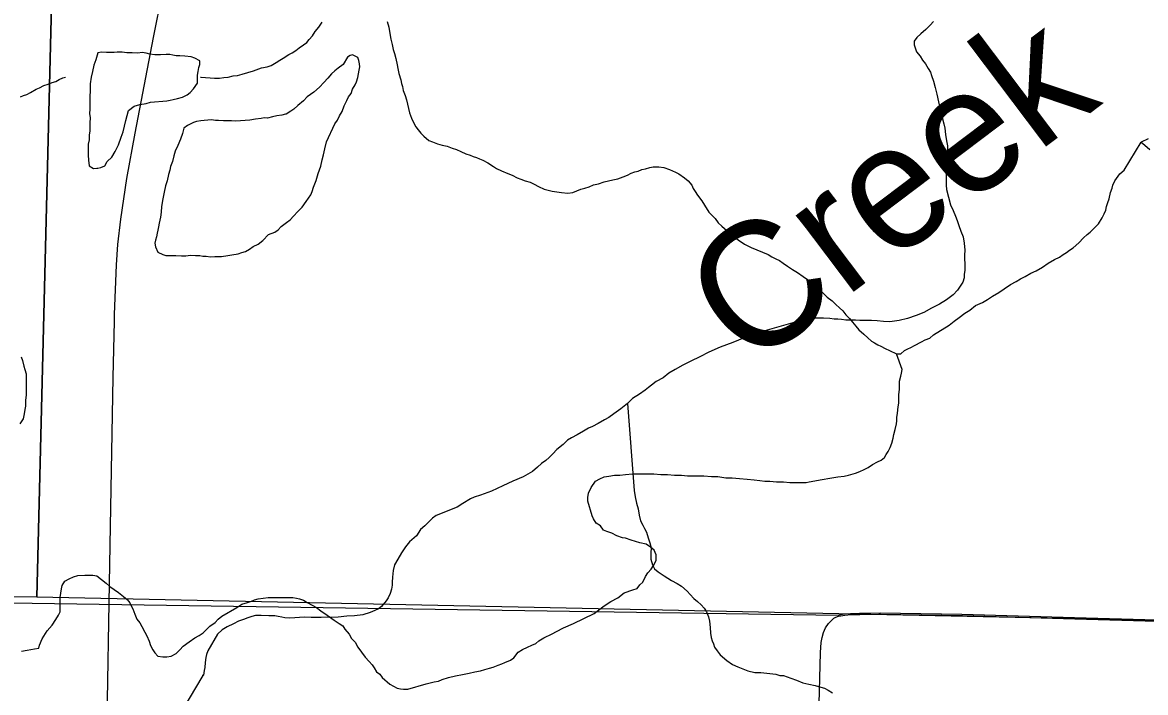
# Model space of a CAD drawing. Extents: x 2.4 to 73.1, y 4.5 to 25.6.
# Drawn here: x 45.0077 to 45.3485, y 18.5577 to 18.761 of the extents above; entities that cross this region are included whole.
import ezdxf

# ---------------------------------------------------------------- set-up
doc = ezdxf.new("R2010")
doc.units = 0
for name, color, linetype in [('GM_X_County_Road', 7, 'Continuous'), ('GM_X_Interchange_Ramps', 7, 'Continuous'), ('GM_X_Major_River', 7, 'Continuous'), ('GM_X_Minor_Lake', 7, 'Continuous'), ('GM_X_Minor_Lake_Text', 7, 'Continuous'), ('GM_X_Minor_River', 7, 'Continuous'), ('GM_X_Section', 7, 'Continuous'), ('GM_X_Township', 7, 'Continuous'), ('GM_X_Township_Road', 7, 'Continuous'), ('GM_X_US_Shield', 7, 'Continuous')]:
    doc.layers.add(name, color=color, linetype=linetype)

msp = doc.modelspace()

# ---------------------------------------------------------------- linework, layer by layer
at = {"layer": 'GM_X_County_Road'}
for points in [[(45.03565, 18.67238), (45.03619, 18.68745), (45.03663, 18.69365), (45.03751, 18.70137), (45.03937, 18.71366), (45.04186, 18.72742), (45.0474, 18.75642), (45.05021, 18.77012), (45.05609, 18.80064), (45.05843, 18.81378)], [(45.03345, 18.55446), (45.03345, 18.55539), (45.03396, 18.58491), (45.03439, 18.60822), (45.03523, 18.65327), (45.03557, 18.67037), (45.03565, 18.67238)]]:
    msp.add_lwpolyline(points, dxfattribs=at)
at = {"layer": 'GM_X_Interchange_Ramps'}
msp.add_lwpolyline([(45.35183, 18.57968), (45.32698, 18.58039), (45.29281, 18.58135), (45.26795, 18.58177), (45.26174, 18.58173), (45.25903, 18.58165), (45.25717, 18.58148), (45.25656, 18.5814), (45.25594, 18.58132), (45.25522, 18.58113), (44.89496, 18.58646)], dxfattribs=at)
at = {"layer": 'GM_X_Major_River'}
msp.add_lwpolyline([(45.3493, 18.7257), (45.3472, 18.72475), (45.34834, 18.7238), (45.34986, 18.72247)], dxfattribs=at)
at = {"layer": 'GM_X_Minor_Lake'}
for points in [[(45.06148, 18.7494), (45.05998, 18.75019), (45.05885, 18.7506), (45.05696, 18.75083), (45.05544, 18.75086), (45.0543, 18.75089), (45.05335, 18.7511), (45.0524, 18.75131), (45.05126, 18.75134), (45.04955, 18.75118), (45.04784, 18.75122), (45.04632, 18.75145), (45.04519, 18.75166), (45.04405, 18.75188), (45.04272, 18.75172), (45.04101, 18.75176), (45.0393, 18.7518), (45.03797, 18.75201), (45.03645, 18.75205), (45.0355, 18.75188), (45.03455, 18.7519), (45.03322, 18.75193), (45.0317, 18.75197), (45.03055, 18.7518), (45.02994, 18.74973), (45.02933, 18.74803), (45.02891, 18.74614), (45.02849, 18.74444), (45.02825, 18.74236), (45.02812, 18.73647), (45.02808, 18.73476), (45.02805, 18.73343), (45.02821, 18.7321), (45.02817, 18.73058), (45.02815, 18.72944), (45.02812, 18.72811), (45.0279, 18.72679), (45.02787, 18.72546), (45.02765, 18.72414), (45.02762, 18.723), (45.02759, 18.72167), (45.02757, 18.72072), (45.02773, 18.7192), (45.02788, 18.71748), (45.02919, 18.71669), (45.03026, 18.71682)], [(45.10779, 18.75117), (45.10715, 18.75103), (45.10637, 18.75048), (45.10499, 18.74823), (45.10345, 18.74712), (45.10248, 18.74639), (45.10151, 18.74546), (45.10034, 18.74415), (45.09917, 18.74285), (45.0978, 18.74136), (45.09606, 18.73988), (45.09413, 18.73841), (45.09296, 18.73729), (45.09122, 18.73581), (45.09005, 18.7347), (45.08909, 18.73415), (45.08774, 18.73323), (45.08748, 18.73317)], [(45.09598, 18.71101), (45.09679, 18.71309), (45.0974, 18.71516), (45.09822, 18.71742), (45.09864, 18.71931), (45.09905, 18.72082), (45.09948, 18.72271), (45.0999, 18.72479), (45.1025, 18.73024), (45.10328, 18.73136), (45.10388, 18.73268), (45.10467, 18.73399), (45.10528, 18.73569), (45.10608, 18.73738), (45.10667, 18.7385), (45.10746, 18.73944), (45.10787, 18.74076), (45.10866, 18.74207), (45.10906, 18.74301), (45.10947, 18.74433), (45.10968, 18.74546), (45.1099, 18.7466), (45.11011, 18.74754), (45.10994, 18.7485), (45.10977, 18.74945), (45.10941, 18.75041), (45.10829, 18.751), (45.10801, 18.75112), (45.10779, 18.75117)], [(45.03026, 18.71682), (45.03053, 18.71685), (45.03148, 18.71702), (45.03263, 18.71757), (45.03342, 18.71888), (45.03478, 18.72018), (45.03577, 18.72186), (45.03677, 18.72393), (45.03758, 18.72619), (45.03819, 18.72789), (45.03861, 18.72959), (45.03903, 18.73129), (45.03944, 18.7328), (45.03985, 18.73431), (45.04159, 18.7356), (45.04332, 18.73613), (45.04523, 18.73647), (45.04656, 18.73682), (45.05152, 18.73727), (45.05247, 18.73744), (45.05343, 18.73761), (45.05476, 18.73796), (45.05629, 18.73831), (45.05764, 18.73904), (45.05861, 18.73977), (45.05958, 18.74089), (45.06076, 18.74258), (45.06079, 18.74391), (45.06082, 18.74504), (45.06103, 18.74618), (45.06125, 18.74731), (45.06146, 18.74826), (45.06148, 18.7494)], [(45.08748, 18.73317), (45.0864, 18.73288), (45.08487, 18.73273), (45.08353, 18.73238), (45.08201, 18.73203), (45.08106, 18.73205), (45.0801, 18.73188), (45.07839, 18.73173), (45.07667, 18.73139), (45.07248, 18.73111), (45.07115, 18.73114), (45.06963, 18.73117), (45.06868, 18.73119), (45.06716, 18.73123), (45.06621, 18.73125), (45.06507, 18.73146), (45.06279, 18.73132), (45.06184, 18.73116), (45.0605, 18.731), (45.05954, 18.73064), (45.05781, 18.72973), (45.05665, 18.72899), (45.05623, 18.72729), (45.05563, 18.7256), (45.05482, 18.72371), (45.05403, 18.72202), (45.05361, 18.72051), (45.05319, 18.71881), (45.05259, 18.71731), (45.05237, 18.71617), (45.05196, 18.71485), (45.05154, 18.71296), (45.05113, 18.71145), (45.0507, 18.70956), (45.05028, 18.70748), (45.04984, 18.70521), (45.04981, 18.7035), (45.04958, 18.70199), (45.04937, 18.70105), (45.04916, 18.7001), (45.04894, 18.69897), (45.04873, 18.69802), (45.04852, 18.69708), (45.04831, 18.69594), (45.04809, 18.695), (45.04788, 18.69405), (45.04805, 18.69291), (45.04877, 18.69137), (45.05028, 18.69058), (45.05122, 18.69037), (45.05274, 18.69033), (45.05426, 18.6903), (45.05597, 18.69026), (45.0573, 18.69023), (45.05864, 18.69039), (45.06016, 18.69036), (45.06149, 18.69033), (45.06243, 18.69012), (45.06338, 18.69009), (45.06471, 18.68987), (45.06604, 18.69003), (45.06718, 18.69001), (45.06813, 18.68999), (45.07004, 18.69032), (45.07119, 18.69049), (45.07309, 18.69083), (45.07424, 18.69118), (45.07539, 18.69153), (45.07655, 18.69227), (45.07771, 18.693), (45.07924, 18.69373), (45.0806, 18.69484), (45.08235, 18.6967), (45.08427, 18.69741), (45.08523, 18.69815), (45.08621, 18.69908), (45.08776, 18.70037), (45.08891, 18.70111), (45.08989, 18.70222), (45.09125, 18.70371), (45.09261, 18.70501), (45.09379, 18.7067), (45.09517, 18.70875), (45.09557, 18.70969), (45.09598, 18.71101)]]:
    msp.add_lwpolyline(points, dxfattribs=at)
at = {"layer": 'GM_X_Minor_River'}
for points in [[(45.06175, 18.74445), (45.06194, 18.74445), (45.06593, 18.74417), (45.06745, 18.74413), (45.06878, 18.74429), (45.07012, 18.74445), (45.07165, 18.7448), (45.07298, 18.74496), (45.07432, 18.74531), (45.07604, 18.74584), (45.07777, 18.74637), (45.08026, 18.74727), (45.08198, 18.74761), (45.08312, 18.74796), (45.08467, 18.74888), (45.08582, 18.74961), (45.08679, 18.75016), (45.08852, 18.75126), (45.08948, 18.75181), (45.09064, 18.75254), (45.09161, 18.75328), (45.09296, 18.7542), (45.09393, 18.75494), (45.09471, 18.75587), (45.09568, 18.75699), (45.09647, 18.7583), (45.09764, 18.7596), (45.09863, 18.7611)], [(45.11834, 18.76133), (45.11891, 18.75961), (45.1191, 18.75828), (45.11947, 18.756), (45.11985, 18.75429), (45.12023, 18.75277), (45.1206, 18.75162), (45.12098, 18.7501), (45.12136, 18.7482), (45.12155, 18.74706), (45.12192, 18.74554), (45.12249, 18.74364), (45.12268, 18.7425), (45.12306, 18.74155), (45.12325, 18.7404), (45.12381, 18.73888), (45.12419, 18.73755), (45.12514, 18.73356), (45.1257, 18.73203), (45.12646, 18.73051), (45.12703, 18.72937), (45.12779, 18.72842), (45.12855, 18.72746), (45.1295, 18.72651), (45.13101, 18.72518), (45.13216, 18.72479), (45.13368, 18.72422), (45.13501, 18.72383)], [(45.28417, 18.7613), (45.2832, 18.76018), (45.28184, 18.75888), (45.28029, 18.75758), (45.27912, 18.75647), (45.27833, 18.75535), (45.27831, 18.75421), (45.27902, 18.7521), (45.28013, 18.75075), (45.28087, 18.74959), (45.28179, 18.74843), (45.28252, 18.74709), (45.28326, 18.74593), (45.28361, 18.74497), (45.28415, 18.74325), (45.28467, 18.74134), (45.2852, 18.73924), (45.28571, 18.73695), (45.28641, 18.73389), (45.28693, 18.73179), (45.28728, 18.73027), (45.28762, 18.72893), (45.28777, 18.72703), (45.28811, 18.72512), (45.28846, 18.72359), (45.28842, 18.72207), (45.28858, 18.72055), (45.28834, 18.71866), (45.28831, 18.71695), (45.28807, 18.71486), (45.28803, 18.71334), (45.288, 18.71164), (45.28816, 18.7103), (45.28938, 18.70572), (45.2901, 18.70399), (45.29083, 18.70227), (45.29137, 18.70092), (45.2919, 18.69939), (45.29243, 18.69767), (45.29316, 18.69595), (45.29349, 18.69404), (45.29364, 18.69195), (45.2936, 18.69043), (45.29358, 18.68929), (45.29373, 18.68777), (45.29369, 18.68587), (45.29347, 18.68454), (45.29345, 18.68359), (45.29304, 18.68227), (45.29245, 18.68134), (45.29146, 18.67984), (45.2901, 18.67835), (45.28816, 18.67687), (45.28604, 18.67559), (45.28354, 18.67432), (45.28123, 18.67304), (45.27893, 18.67214), (45.27625, 18.67125), (45.27376, 18.67055), (45.27091, 18.67023), (45.26901, 18.67028), (45.26711, 18.67051), (45.2654, 18.67055), (45.2635, 18.67059), (45.26179, 18.67063), (45.26046, 18.67066), (45.25913, 18.67069), (45.25761, 18.67072), (45.25628, 18.67094), (45.25514, 18.67097), (45.254, 18.67099), (45.25268, 18.67121), (45.25078, 18.67126), (45.24926, 18.67129), (45.24812, 18.67132), (45.24678, 18.67116), (45.24544, 18.67081), (45.24392, 18.67065), (45.2422, 18.67012), (45.23301, 18.66748), (45.22976, 18.66641)], [(45.00706, 18.73846), (45.00802, 18.73882), (45.00898, 18.73918), (45.01013, 18.73973), (45.01187, 18.74083), (45.01283, 18.74118), (45.01417, 18.74191), (45.01551, 18.74226), (45.01666, 18.74281), (45.01781, 18.74316), (45.01877, 18.74371), (45.01993, 18.74425), (45.02073, 18.74446)], [(45.13501, 18.72383), (45.13653, 18.72345), (45.13805, 18.72288), (45.13938, 18.72249), (45.14071, 18.72192), (45.14223, 18.72115), (45.14356, 18.72077), (45.14451, 18.72039), (45.14546, 18.72001), (45.14641, 18.71962), (45.14736, 18.71924), (45.14888, 18.71847), (45.15059, 18.71733), (45.15154, 18.71676), (45.15306, 18.71599), (45.15496, 18.71523), (45.15628, 18.71465), (45.15781, 18.71389), (45.15894, 18.7135), (45.16028, 18.71293), (45.1618, 18.71255), (45.16294, 18.71197), (45.16426, 18.71121), (45.16597, 18.71044), (45.16845, 18.70987), (45.1713, 18.70948), (45.1732, 18.70928), (45.17472, 18.70947), (45.17719, 18.71041), (45.17833, 18.71079), (45.17967, 18.71116), (45.181, 18.71173), (45.18252, 18.71211), (45.18423, 18.71267), (45.18689, 18.71324), (45.18842, 18.71361), (45.18994, 18.71418), (45.19127, 18.71474), (45.19241, 18.71531), (45.19355, 18.71569), (45.19451, 18.71587), (45.19565, 18.71644), (45.19679, 18.71663), (45.19812, 18.71701), (45.19907, 18.71719), (45.20078, 18.71719), (45.2023, 18.71699), (45.20401, 18.71642), (45.20496, 18.71603), (45.20591, 18.71565), (45.20686, 18.71508), (45.20857, 18.71393), (45.20971, 18.71298), (45.21085, 18.71165), (45.21123, 18.71069), (45.2118, 18.70974), (45.21256, 18.7086), (45.21388, 18.70689), (45.21464, 18.70555), (45.21597, 18.70346), (45.21692, 18.70251), (45.21787, 18.70155), (45.21882, 18.70022), (45.21995, 18.69927), (45.22147, 18.69793), (45.22318, 18.69641), (45.22489, 18.69507), (45.22679, 18.69374), (45.22888, 18.69278), (45.23401, 18.69067), (45.23515, 18.68991), (45.23629, 18.68934), (45.23743, 18.68876), (45.23857, 18.688), (45.2399, 18.68705), (45.24142, 18.68609), (45.24294, 18.68514), (45.24465, 18.68399), (45.24597, 18.68304), (45.2473, 18.68189), (45.24863, 18.68056), (45.25034, 18.67922), (45.25186, 18.6777), (45.25338, 18.67655), (45.25452, 18.67541), (45.25566, 18.67446), (45.25661, 18.6735), (45.25755, 18.67236), (45.25869, 18.67122), (45.25964, 18.67007), (45.26059, 18.66893), (45.26154, 18.66779), (45.26306, 18.66645), (45.2642, 18.66531), (45.26534, 18.66436), (45.26629, 18.66378), (45.26724, 18.66321), (45.26818, 18.66283), (45.26951, 18.66206), (45.27084, 18.66149), (45.27293, 18.66053)], [(45.27293, 18.66053), (45.27426, 18.66053), (45.27541, 18.66148), (45.27636, 18.66204), (45.27731, 18.66242), (45.27845, 18.66299), (45.28055, 18.66412), (45.28169, 18.66469), (45.28302, 18.66526), (45.28416, 18.6662), (45.28892, 18.66923), (45.29044, 18.67037), (45.29197, 18.6715), (45.29368, 18.67283), (45.2952, 18.67378), (45.29692, 18.6751), (45.29901, 18.67605), (45.30053, 18.67699), (45.30206, 18.67794), (45.30396, 18.67907), (45.30567, 18.68021), (45.30758, 18.68153), (45.30929, 18.68248), (45.31062, 18.68323), (45.31195, 18.68399), (45.31367, 18.68494), (45.31538, 18.68569), (45.31728, 18.68683), (45.319, 18.68796), (45.3209, 18.6891), (45.32242, 18.68985), (45.32356, 18.69061), (45.32452, 18.69118), (45.32547, 18.69194), (45.32661, 18.69269), (45.32832, 18.69421), (45.32966, 18.69572), (45.3308, 18.69667), (45.33175, 18.69743), (45.33271, 18.69838), (45.33423, 18.69989), (45.33537, 18.70179), (45.33595, 18.70293), (45.33652, 18.70407), (45.33671, 18.70521), (45.33709, 18.70635), (45.33748, 18.70749), (45.33786, 18.70939), (45.33843, 18.71071), (45.33862, 18.71166), (45.3392, 18.71299), (45.34072, 18.71508), (45.34205, 18.71622), (45.3472, 18.72475)], [(45.22976, 18.66641), (45.22669, 18.66534), (45.22324, 18.6639), (45.2194, 18.66247), (45.21595, 18.66102), (45.21325, 18.65956), (45.21056, 18.6583), (45.20806, 18.65702), (45.20575, 18.65575), (45.20383, 18.65465), (45.20208, 18.65317), (45.19997, 18.65208), (45.19861, 18.65097), (45.19765, 18.65023), (45.19668, 18.64949), (45.19494, 18.6482), (45.19282, 18.64692), (45.19126, 18.64543), (45.18933, 18.64377), (45.1872, 18.6423), (45.18566, 18.64119), (45.18431, 18.64046), (45.18238, 18.63937), (45.18065, 18.63845), (45.1795, 18.63791), (45.17796, 18.637), (45.17603, 18.6359), (45.1743, 18.63499), (45.17314, 18.63425), (45.17178, 18.63296), (45.16985, 18.63148), (45.16868, 18.63018), (45.16751, 18.62906), (45.16654, 18.62814), (45.16519, 18.62722), (45.16403, 18.6261), (45.16248, 18.62481), (45.15959, 18.62316), (45.15652, 18.6219), (45.15344, 18.62045), (45.14998, 18.61882), (45.14672, 18.61756), (45.14481, 18.61704), (45.14366, 18.61649), (45.14134, 18.61503), (45.13961, 18.61393), (45.13328, 18.61141), (45.13212, 18.61067), (45.13096, 18.60956), (45.12979, 18.60826), (45.12843, 18.60715), (45.12725, 18.60528), (45.12512, 18.60343), (45.12394, 18.60193), (45.12276, 18.60006), (45.12157, 18.59819), (45.12059, 18.5965), (45.12017, 18.5948), (45.11993, 18.59271), (45.1199, 18.5912), (45.11988, 18.59025), (45.11966, 18.58911), (45.11925, 18.58779), (45.11865, 18.58648), (45.11806, 18.58554), (45.11669, 18.58386), (45.11572, 18.58312), (45.11457, 18.58258), (45.11323, 18.58204), (45.11093, 18.58133), (45.10845, 18.58101), (45.10617, 18.58087), (45.1035, 18.58055), (45.09836, 18.58047), (45.09532, 18.58054), (45.09323, 18.58059), (45.08885, 18.58031), (45.08734, 18.58034), (45.08639, 18.58055), (45.08525, 18.58077), (45.08431, 18.58098), (45.08336, 18.581), (45.08241, 18.58102), (45.08013, 18.58107), (45.07842, 18.58111), (45.07727, 18.58076), (45.07612, 18.5804), (45.07478, 18.57986), (45.07324, 18.57933), (45.07171, 18.5786), (45.06979, 18.5777), (45.06824, 18.57678), (45.06689, 18.57548), (45.06392, 18.57042), (45.06351, 18.56929), (45.0633, 18.56835), (45.06308, 18.56683), (45.06304, 18.56531), (45.06283, 18.56437), (45.06261, 18.56304), (45.06242, 18.56286)], [(45.00731, 18.65957), (45.00769, 18.65843), (45.00807, 18.65672), (45.00844, 18.65577), (45.00882, 18.65444), (45.00882, 18.65311), (45.00882, 18.65159), (45.00881, 18.64988), (45.00881, 18.64798), (45.00862, 18.64646), (45.00861, 18.64456), (45.00842, 18.64361), (45.00823, 18.64228), (45.00785, 18.64076), (45.00689, 18.63924)], [(45.27328, 18.64248), (45.27348, 18.64438), (45.27367, 18.64552), (45.27367, 18.64704), (45.27367, 18.64818), (45.27387, 18.6497), (45.27387, 18.65103), (45.27387, 18.65217), (45.27425, 18.65369), (45.27444, 18.65464), (45.27464, 18.65578), (45.27293, 18.66053)], [(45.19128, 18.64545), (45.19333, 18.61899), (45.19367, 18.61708), (45.19401, 18.61517), (45.19454, 18.61345), (45.19487, 18.61154), (45.19522, 18.60983), (45.19595, 18.60848), (45.19649, 18.60752), (45.19704, 18.60637), (45.19757, 18.60464), (45.19811, 18.60311), (45.19845, 18.60159), (45.19842, 18.60007), (45.19838, 18.59817), (45.19891, 18.59645), (45.19945, 18.5953), (45.20057, 18.59432), (45.20244, 18.59314), (45.20469, 18.59176), (45.20638, 18.59077), (45.2077, 18.58998), (45.20937, 18.58843), (45.2103, 18.58745), (45.21142, 18.58629), (45.21253, 18.58532), (45.21365, 18.58434), (45.21458, 18.58337), (45.21532, 18.58221), (45.21585, 18.58068), (45.2162, 18.57934), (45.21635, 18.57744), (45.2165, 18.57573), (45.21666, 18.5744), (45.21702, 18.57344), (45.21738, 18.57248), (45.21774, 18.57152), (45.21847, 18.57037), (45.2194, 18.56921), (45.22145, 18.56745), (45.22313, 18.56627), (45.22482, 18.56548), (45.22633, 18.56487), (45.22784, 18.56427), (45.22992, 18.56384), (45.23182, 18.5638), (45.23637, 18.56332), (45.2375, 18.56291), (45.23864, 18.56289), (45.24091, 18.56207), (45.2426, 18.56147), (45.24449, 18.56066), (45.24638, 18.56024), (45.24827, 18.55982), (45.24997, 18.5594), (45.2511, 18.559), (45.25223, 18.5584), (45.25354, 18.55761)], [(45.1684, 18.57549), (45.16973, 18.57625), (45.17183, 18.57738), (45.17487, 18.5787), (45.18115, 18.58173), (45.18248, 18.58267), (45.1842, 18.584), (45.18629, 18.58532), (45.18838, 18.58646), (45.19029, 18.58797), (45.19295, 18.58892), (45.19428, 18.58929), (45.19505, 18.59043), (45.196, 18.59119), (45.19676, 18.5929), (45.19752, 18.59403), (45.19848, 18.59517), (45.19924, 18.59631), (45.2, 18.59783), (45.2, 18.59954), (45.19944, 18.60087), (45.1983, 18.60183), (45.19697, 18.60278), (45.19507, 18.60316), (45.19374, 18.60355), (45.19241, 18.60393), (45.1907, 18.60451), (45.18975, 18.6047), (45.18804, 18.60528), (45.18652, 18.60604), (45.185, 18.60661), (45.18405, 18.607), (45.1831, 18.60833), (45.18177, 18.60909), (45.18101, 18.61043), (45.18063, 18.61138), (45.17931, 18.61575), (45.17931, 18.61689), (45.1795, 18.61822), (45.18027, 18.61993), (45.1816, 18.62183), (45.18293, 18.62259), (45.18426, 18.62315), (45.1856, 18.62334), (45.18731, 18.62371), (45.18902, 18.62371), (45.19073, 18.62389), (45.19282, 18.62408), (45.19472, 18.62407), (45.19662, 18.62407), (45.19929, 18.62406), (45.20138, 18.62386), (45.20347, 18.62386), (45.20556, 18.62366), (45.20765, 18.62366), (45.20955, 18.62346), (45.21126, 18.62346), (45.21279, 18.62345), (45.2145, 18.62345), (45.21678, 18.62325), (45.21868, 18.62324), (45.22115, 18.62286), (45.22305, 18.62285), (45.22533, 18.62266), (45.22761, 18.62246), (45.22971, 18.62226), (45.23142, 18.62207), (45.23294, 18.62187), (45.23446, 18.62187), (45.23655, 18.62167), (45.23864, 18.62167), (45.24054, 18.62147), (45.24187, 18.62147), (45.24339, 18.62146), (45.24434, 18.62146), (45.24549, 18.62146), (45.24644, 18.62165), (45.25043, 18.62239), (45.25271, 18.62277), (45.25519, 18.62314), (45.25709, 18.62333), (45.25842, 18.6237), (45.26051, 18.62427), (45.26184, 18.62483), (45.26318, 18.6254), (45.26432, 18.62597), (45.26565, 18.62691), (45.26717, 18.62767), (45.26831, 18.62824), (45.26927, 18.62899), (45.26984, 18.62994), (45.27041, 18.63089), (45.27098, 18.63203), (45.27156, 18.63336), (45.27194, 18.63488), (45.27213, 18.63602), (45.27251, 18.63754), (45.2729, 18.63925), (45.27309, 18.6402), (45.27309, 18.64115), (45.27328, 18.64248)], [(45.00734, 18.57024), (45.00906, 18.57062), (45.01134, 18.57099), (45.01267, 18.57118), (45.01286, 18.57213), (45.01363, 18.57403), (45.01515, 18.57649), (45.01667, 18.5782), (45.01782, 18.57991), (45.01858, 18.58123), (45.01915, 18.58218), (45.01916, 18.5837), (45.01916, 18.58655), (45.01935, 18.58788), (45.01955, 18.58922), (45.01974, 18.59016), (45.0205, 18.59149), (45.02183, 18.59225), (45.02316, 18.59282), (45.0245, 18.59319), (45.02659, 18.59338), (45.02773, 18.59337), (45.02906, 18.59337), (45.0302, 18.59318), (45.03305, 18.59089), (45.03419, 18.58993), (45.03552, 18.58898), (45.03685, 18.58803)], [(45.03685, 18.58803), (45.03837, 18.58688), (45.0395, 18.58593), (45.04026, 18.58498), (45.04064, 18.58402), (45.04121, 18.58307), (45.04178, 18.58155), (45.04235, 18.58003), (45.0433, 18.57888), (45.04386, 18.57774), (45.04481, 18.57603), (45.04538, 18.57489), (45.04614, 18.57336), (45.04652, 18.57203), (45.04727, 18.5707), (45.04784, 18.56975), (45.04879, 18.5688), (45.05031, 18.5686), (45.05145, 18.5686), (45.05278, 18.56878), (45.05431, 18.56954), (45.05545, 18.57068), (45.0564, 18.57181), (45.05831, 18.57314), (45.06002, 18.57428), (45.06135, 18.57503), (45.06249, 18.57579), (45.06345, 18.57674), (45.06459, 18.57787), (45.06611, 18.57901), (45.06707, 18.57996), (45.06821, 18.5809), (45.07277, 18.58355), (45.0743, 18.5845), (45.07601, 18.58506), (45.07715, 18.58544), (45.0781, 18.58582), (45.07924, 18.5862), (45.08077, 18.58638), (45.08229, 18.58657), (45.08324, 18.58656), (45.08514, 18.58656), (45.08647, 18.58656), (45.08818, 18.58655), (45.0897, 18.58655), (45.09084, 18.58635), (45.09179, 18.58616), (45.09293, 18.58578), (45.09407, 18.58501), (45.09559, 18.58425), (45.09692, 18.58348), (45.09825, 18.58253), (45.10015, 18.58119), (45.10224, 18.57967), (45.10376, 18.57871), (45.1049, 18.57795), (45.10547, 18.577), (45.1068, 18.57547), (45.10755, 18.57414), (45.10869, 18.573), (45.10945, 18.57148), (45.11059, 18.56995), (45.11173, 18.56843), (45.11287, 18.56709), (45.11381, 18.56614), (45.11438, 18.56519), (45.11514, 18.56405), (45.11609, 18.56328), (45.11685, 18.56233), (45.11913, 18.56023), (45.12027, 18.55966), (45.12141, 18.55909), (45.12236, 18.55889), (45.12331, 18.5587), (45.12464, 18.5587), (45.13016, 18.56039), (45.13263, 18.56096), (45.13396, 18.56114), (45.1351, 18.56171), (45.137, 18.56227), (45.1391, 18.56284), (45.14119, 18.56321), (45.14328, 18.56359), (45.14499, 18.56396), (45.14671, 18.56434), (45.14804, 18.56471), (45.14937, 18.56509), (45.15051, 18.56547), (45.15203, 18.56603), (45.15317, 18.56641), (45.15412, 18.56679), (45.15584, 18.56754), (45.15679, 18.5683), (45.15812, 18.57001), (45.15946, 18.57076), (45.16098, 18.57152), (45.16231, 18.57209), (45.16345, 18.57265), (45.1644, 18.57341), (45.16593, 18.57436), (45.1684, 18.57549)], [(45.06242, 18.56286), (45.04839, 18.53924)], [(45.06242, 18.56286), (45.06223, 18.56286)]]:
    msp.add_lwpolyline(points, dxfattribs=at)
at = {"layer": 'GM_X_Section'}
for points in [[(44.51738, 19.09589), (45.02451, 19.08892), (45.01202, 18.58665), (44.99762, 18.58677), (44.51251, 18.59383)], [(45.52964, 19.07808), (45.51867, 18.57616), (45.50371, 18.57648), (45.01202, 18.58665), (45.02451, 19.08892)]]:
    msp.add_lwpolyline(points, close=True, dxfattribs=at)
at = {"layer": 'GM_X_Township'}
msp.add_lwpolyline([(45.35183, 18.57968), (45.32698, 18.58039), (45.29281, 18.58135), (45.26795, 18.58177), (45.26174, 18.58173), (45.25903, 18.58165), (45.25717, 18.58148), (45.25656, 18.5814), (45.25594, 18.58132), (45.25522, 18.58113), (44.89496, 18.58646)], dxfattribs=at)
at = {"layer": 'GM_X_Township_Road'}
for points in [[(45.24363, 18.32247), (45.24373, 18.32298), (45.24389, 18.32452), (45.24395, 18.32608), (45.24391, 18.33385), (45.24423, 18.35403), (45.24475, 18.37266), (45.24518, 18.39129), (45.24592, 18.41768), (45.24656, 18.43786), (45.24744, 18.46891), (45.24839, 18.50462), (45.24895, 18.53412), (45.24949, 18.5543), (45.24988, 18.56984), (45.2501, 18.57295), (45.25038, 18.57447), (45.25081, 18.57595), (45.25144, 18.57736), (45.25232, 18.57864), (45.25332, 18.57972), (45.25392, 18.58024), (45.25456, 18.58061)], [(45.25456, 18.58061), (45.25534, 18.58086), (45.25606, 18.58104), (45.25667, 18.58113), (45.25729, 18.58121), (45.25915, 18.58137), (45.26186, 18.58145), (45.26755, 18.58149)], [(45.26755, 18.58149), (45.26807, 18.58149), (45.29293, 18.58107), (45.3271, 18.58011), (45.35195, 18.57941), (45.36282, 18.57916), (45.3799, 18.57885), (45.40476, 18.57848), (45.41563, 18.57823), (45.43116, 18.57804), (45.45447, 18.5776), (45.48398, 18.57694), (45.51279, 18.57632)]]:
    msp.add_lwpolyline(points, dxfattribs=at)
at = {"layer": 'GM_X_US_Shield'}
msp.add_lwpolyline([(44.98781, 18.10511), (45.48806, 18.10511), (45.50371, 18.57648), (45.01202, 18.58665), (44.99762, 18.58677)], close=True, dxfattribs=at)

# ---------------------------------------------------------------- texts
at = {"layer": 'GM_X_Minor_Lake_Text'}
msp.add_text('Creek', height=0.037897, rotation=37.0464, dxfattribs=at).set_placement((45.22795, 18.65514))

doc.saveas('drawing.dxf')
